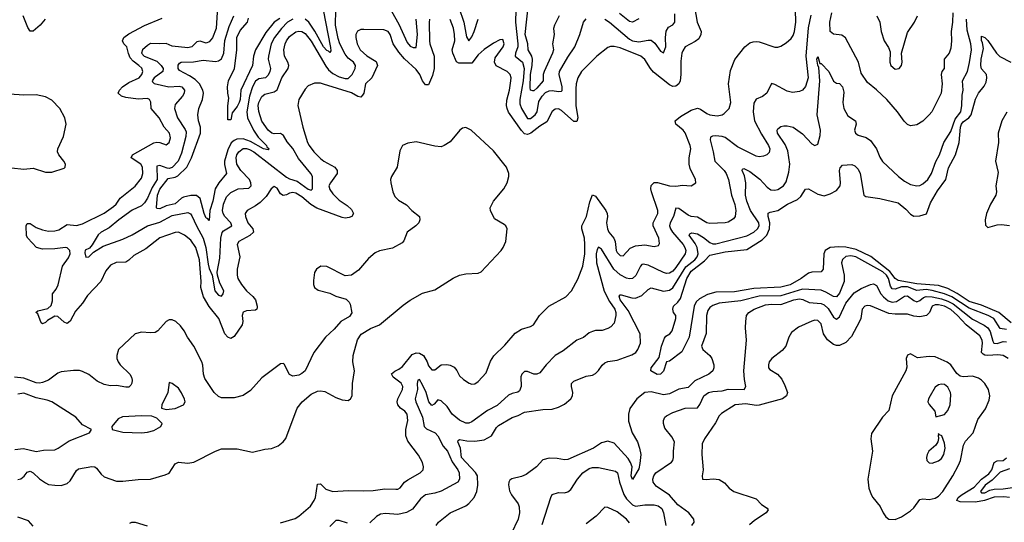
# Model space of a CAD drawing. Header units: inches. Extents: x 1694797 to 1849917, y 907313 to 1017959.
# Tile 257 of 656: x 1782143 to 1788517, y 963790 to 967046. Entities that reach past the tile are written whole.
import ezdxf

# ---------------------------------------------------------------- set-up
doc = ezdxf.new("R2010")
doc.units = ezdxf.units.IN
doc.header["$MEASUREMENT"] = 0
doc.layers.add('B7986', color=7, linetype='Continuous')

msp = doc.modelspace()

# ---------------------------------------------------------------- linework, layer by layer
at = {"layer": 'B7986', "color": 5}
for points, elevation in [([(1783422.5, 967130), (1783414.5, 966990), (1783390, 966929), (1783370, 966902.8), (1783350, 966894.7), (1783310, 966906.4), (1783290, 966901.8), (1783256.8, 966870), (1783230, 966862.8), (1783130, 966873.9), (1783090, 966892.3), (1783048.6, 966888.6), (1782990, 966891.8), (1782970, 966879.7), (1782938.3, 966850), (1782931.9, 966830), (1782947.9, 966810), (1783030, 966777), (1783059.4, 966750), (1783071.6, 966730), (1783069.1, 966710), (1783012.6, 966670), (1782999.6, 966650), (1783002.4, 966642.4), (1783013.4, 966633.4), (1783108.8, 966611.2), (1783175.4, 966615.4), (1783192.2, 966610), (1783208.6, 966590), (1783207.6, 966570), (1783196.4, 966550), (1783150, 966496), (1783145.2, 966470), (1783164.1, 966410), (1783214.8, 966334.8), (1783219.2, 966319.2), (1783218.2, 966290), (1783190, 966180.8), (1783169.5, 966130), (1783130, 966087.6), (1783110, 966081.8), (1783096.9, 966083.1), (1783050, 966101.6), (1783030, 966097.6), (1783032.5, 966010), (1783000.7, 965959.3), (1782970.2, 965889.8), (1782950, 965859.4), (1782930, 965841), (1782870, 965811.4), (1782784, 965750), (1782722.4, 965697.6), (1782670, 965668.7), (1782650, 965652.3), (1782612.5, 965587.5), (1782594.1, 965565.9), (1782566.4, 965553.6), (1782564, 965536), (1782570, 965508), (1782590, 965508.7), (1782620.1, 965539.9), (1782682, 965578), (1782810, 965624.6), (1782870, 965653.1), (1782969.1, 965710), (1783050, 965735.3), (1783130, 965778.1), (1783230, 965797.1), (1783247.7, 965787.7), (1783256, 965776), (1783286.7, 965710), (1783331.3, 965631.3), (1783347.7, 965570), (1783362.5, 965462.5), (1783370, 965433.5), (1783389.4, 965390), (1783406.3, 965290), (1783430, 965261.1), (1783450, 965255.4), (1783460.7, 965270), (1783464.7, 965290), (1783438.5, 965338.5), (1783423.2, 965390), (1783421.8, 965410), (1783438.2, 965501.8), (1783443.6, 965630), (1783453.2, 965666.8), (1783462.1, 965677.9), (1783516.3, 965710), (1783510.1, 965730), (1783470.7, 965770), (1783459.1, 965790), (1783456.1, 965810), (1783462.4, 965850), (1783482.4, 965897.6), (1783510, 965926.8), (1783556.3, 965950), (1783625.4, 965954.6), (1783640.2, 965970), (1783639.5, 965990), (1783629.5, 966010), (1783574.3, 966070), (1783548.3, 966110), (1783543.6, 966150), (1783548.5, 966170), (1783560.1, 966190), (1783590, 966210.9), (1783610, 966211.7), (1783630, 966205.8), (1783657.4, 966190), (1783870, 966025.6), (1783890, 966014.4), (1783939.6, 965999.6), (1784010, 965948.2), (1784030, 965940.9), (1784038.2, 965950), (1784037.5, 966030), (1784026.7, 966050), (1783946.8, 966146.8), (1783910.8, 966210.8), (1783874.6, 966254.6), (1783850, 966295), (1783830, 966308), (1783790, 966305.7), (1783775.8, 966310), (1783750, 966329.4), (1783709.2, 966389.2), (1783690, 966450.6), (1783687.1, 966490), (1783690.5, 966510), (1783710, 966547.6), (1783730, 966563.8), (1783790, 966577.8), (1783808.6, 966591.4), (1783840.4, 966670), (1783881.5, 966730), (1783883.9, 966750), (1783878.2, 966770), (1783856, 966810), (1783853.4, 966850), (1783860.8, 966890), (1783869.5, 966910), (1783890, 966937), (1783930, 966966.5), (1783950, 966971), (1783970, 966968.5), (1783990, 966956.8), (1784030, 966907.3), (1784124.3, 966744.3), (1784141.9, 966721.9), (1784170, 966698.1), (1784210, 966675.8), (1784250, 966664.6), (1784270, 966665.9), (1784294.3, 966690), (1784314.8, 966730), (1784315.8, 966750), (1784303.5, 966770), (1784270, 966797.8), (1784250, 966822), (1784215.5, 966890), (1784203.5, 966923.5), (1784187.6, 967010), (1784189, 967110)], 760), ([(1783830, 963786.4), (1783925.5, 963814.5), (1783950, 963828.4), (1784025, 963895), (1784048.1, 963930), (1784057, 963950), (1784070, 964036), (1784090, 964038.4), (1784125.2, 964005.2), (1784170, 963990.2), (1784270, 963995.5), (1784370, 963993), (1784430, 963996.3), (1784507.4, 964007.4), (1784576.6, 964003.4), (1784590, 964004.9), (1784606.1, 964013.9), (1784634, 964050), (1784654.5, 964065.5), (1784735.8, 964110), (1784754, 964130), (1784756.8, 964150), (1784750, 964177), (1784725, 964224.9), (1784656, 964316), (1784642.7, 964350), (1784642.5, 964390), (1784655.3, 964450), (1784651.1, 964490), (1784636.8, 964510), (1784608.3, 964530), (1784590.4, 964550.4), (1784587.1, 964570), (1784590.8, 964590), (1784620.2, 964650), (1784622.1, 964670), (1784612.1, 964692.1), (1784559.8, 964730), (1784549.4, 964750.6), (1784570.4, 964769.6), (1784597.8, 964782.2), (1784620.6, 964799.4), (1784682.9, 964877), (1784710, 964886.6), (1784730, 964886.2), (1784756.3, 964870), (1784779.7, 964830), (1784790, 964802.4), (1784810, 964777.6), (1784830, 964777.1), (1784870, 964810.4), (1784908, 964812), (1784930, 964807.4), (1784955.8, 964795.8), (1784973.2, 964773.2), (1784990, 964739.1), (1785015.1, 964715.1), (1785051.7, 964691.7), (1785070, 964683.7), (1785090, 964687), (1785110, 964701.3), (1785162.3, 964757.7), (1785190, 964833.4), (1785211.5, 964868.5), (1785282.9, 964937.1), (1785350, 965015.2), (1785390, 965041.5), (1785450, 965058), (1785469.6, 965070), (1785508.4, 965130), (1785568.4, 965190), (1785677, 965250), (1785715.8, 965290), (1785755.9, 965364.1), (1785789, 965450), (1785800.7, 965530), (1785802, 965590), (1785798.7, 965630), (1785780.7, 965690), (1785782.6, 965710), (1785811.4, 965770), (1785833.7, 965866.3), (1785850, 965910.4), (1785870, 965902), (1785937.2, 965810), (1785945.2, 965790), (1785946.8, 965770), (1785941.6, 965730), (1785947.1, 965690), (1785955.8, 965670), (1785989.6, 965629.6), (1785997.3, 965610), (1786003.5, 965550), (1786010, 965537.3), (1786030, 965518.8), (1786050, 965516.9), (1786094.7, 965565.3), (1786130, 965581.3), (1786190, 965587.5), (1786250, 965576.9), (1786277, 965583), (1786284.7, 965595.3), (1786280.8, 965630), (1786243.4, 965710), (1786244.1, 965730), (1786273.3, 965790), (1786273.4, 965810), (1786232.8, 965930), (1786227.5, 965950), (1786230, 965971.7), (1786250, 965990.9), (1786271.3, 965991.3), (1786350, 965969.5), (1786390, 965967.8), (1786434.3, 965974.3), (1786490, 965970.6), (1786519.3, 965990), (1786518, 966010), (1786482, 966082), (1786476.4, 966110), (1786476, 966150), (1786488.3, 966210), (1786483.1, 966230), (1786450, 966313.1), (1786437.3, 966330), (1786389.8, 966370), (1786386.8, 966390), (1786420.7, 966419.3), (1786490, 966458.9), (1786530, 966473), (1786550, 966466.9), (1786590, 966437.6), (1786610, 966428.6), (1786657.5, 966422.5), (1786689.3, 966430), (1786702, 966438), (1786734.7, 966470), (1786745.7, 966510), (1786730.8, 966630), (1786743.1, 966716.9), (1786772.8, 966787.2), (1786836.2, 966870), (1786870, 966895.8), (1786890, 966903.1), (1786910, 966903.7), (1786930, 966903.1), (1787030, 966869), (1787050, 966869), (1787070, 966874.9), (1787104.6, 966895.4), (1787136.1, 966923.9), (1787150, 966943), (1787159.3, 966970), (1787167.9, 967030), (1787165.7, 967110)], 780), ([(1784107.1, 967110), (1784154.7, 966865.3), (1784155.7, 966844.3), (1784150, 966834), (1784142.4, 966842.4), (1784130, 966846.5), (1784110, 966870.5), (1784052.6, 966972.6), (1784013.7, 967030), (1783990, 967049.6)], 740), ([(1784550, 967101.7), (1784597.6, 967017.6), (1784650, 966899.3), (1784670, 966875.4), (1784690, 966865.7), (1784710, 966866), (1784718.8, 966950), (1784709.3, 967050)], 760), ([(1786511.7, 967130), (1786528.9, 967030), (1786553.4, 966970), (1786552, 966950), (1786538.2, 966921.8), (1786516, 966904), (1786450.5, 966870), (1786435.2, 966844.8), (1786429.2, 966830), (1786422.9, 966777.2), (1786422.6, 966690), (1786417.5, 966650), (1786410, 966629.8), (1786390, 966614.8), (1786370, 966612.2), (1786350, 966623.2), (1786246.3, 966706.3), (1786225.4, 966730), (1786190, 966788.7), (1786163.5, 966810), (1786030, 966862.9), (1785990, 966873.3), (1785967.5, 966872.5), (1785950, 966865.1), (1785878, 966810), (1785780.2, 966710), (1785755.8, 966670), (1785745.3, 966630), (1785742.8, 966597.2), (1785742.4, 966490), (1785754.8, 966410), (1785750, 966386.3), (1785730, 966387), (1785650, 966458), (1785630, 966467.7), (1785610, 966466.2), (1785590, 966451.1), (1785555.9, 966384.1), (1785510, 966356.3), (1785451, 966310), (1785430, 966302.6), (1785410, 966307.1), (1785390, 966327.1), (1785307.8, 966447.8), (1785297.4, 966470), (1785293.4, 966490), (1785295.3, 966524.7), (1785314, 966590), (1785322.9, 966650), (1785323.1, 966670), (1785316.8, 966690), (1785297.4, 966710), (1785227.9, 966747.9), (1785216.5, 966770), (1785220.2, 966799.8), (1785272.4, 966870), (1785278.7, 966890), (1785270, 966918), (1785250, 966915.1), (1785210, 966894.5), (1785150, 966852.8), (1785110, 966817.7), (1785070, 966763.7), (1784984.6, 966764.6), (1784970, 966774.1), (1784946.3, 966830), (1784942.5, 966850), (1784958.6, 966910), (1784957.9, 966950), (1784950, 966991.5), (1784930, 967046.9)], 780), ([(1784984.6, 967124.6), (1785018.2, 967030), (1785034.5, 966934.5), (1785050, 966909.7), (1785070, 966934), (1785085.7, 966970), (1785110.9, 967050)], 760), ([(1785354.2, 967110), (1785352.8, 967030), (1785367, 966890), (1785367.2, 966870), (1785352.1, 966830), (1785350.9, 966810), (1785398.6, 966770), (1785408.5, 966730), (1785402.9, 966650), (1785381.2, 966530), (1785380.4, 966500.4), (1785391.3, 966470), (1785430, 966406.4), (1785450, 966406.7), (1785480.1, 966430), (1785492.7, 966450), (1785503, 966517), (1785524, 966550), (1785546.6, 966573.4), (1785570, 966585.2), (1785590, 966588), (1785630, 966581.1), (1785650, 966582.5), (1785653.4, 966586.6), (1785654.7, 966610), (1785635.9, 966690), (1785637.6, 966710), (1785690, 966802.7), (1785735.6, 966870), (1785769.2, 966950), (1785791.4, 967030), (1785810, 967051.6)], 760), ([(1785634.6, 967070), (1785603.8, 967010), (1785598.2, 966990), (1785602.8, 966950), (1785591.3, 966890), (1785597.2, 966850), (1785592.4, 966830), (1785537, 966710), (1785530.9, 966690), (1785530.7, 966650), (1785490, 966601.4), (1785470, 966584.1), (1785464.4, 966584.4), (1785450, 966588.9), (1785447.6, 966607.6), (1785448.7, 966690), (1785460.7, 966750), (1785462.4, 966790), (1785457.1, 966810), (1785434.2, 966850), (1785431.1, 966890), (1785415.7, 966950), (1785434.4, 967130)], 740), ([(1785930, 967050.3), (1785960.8, 967030), (1786090, 966919.4), (1786110, 966909), (1786150, 966903.2), (1786210, 966913.9), (1786230, 966912.5), (1786255, 966895), (1786290, 966842.3), (1786310, 966831), (1786326.2, 966870), (1786322.4, 966930), (1786327.3, 966972.7), (1786342.3, 966997.7), (1786370, 967013.8), (1786383, 967030), (1786384.3, 967084.3)], 760), ([(1786150, 967052), (1786110, 967029.8), (1786090, 967033.3), (1786025.5, 967085.5)], 740), ([(1788183.9, 967090), (1788181.5, 967030), (1788173.1, 966970), (1788174.5, 966910), (1788170, 966861), (1788159.8, 966830), (1788127, 966790), (1788126.8, 966730), (1788111.5, 966710), (1788107.2, 966690), (1788115, 966630), (1788107.6, 966570), (1788047.2, 966450), (1788030, 966428.7), (1787990, 966388.8), (1787950, 966365.3), (1787910, 966359.3), (1787890, 966368), (1787867.9, 966387.9), (1787824.9, 966450), (1787756.5, 966530), (1787690, 966592), (1787630, 966639.3), (1787590, 966699.3), (1787572.6, 966770), (1787488.3, 966928.3), (1787465.7, 966945.7), (1787410, 966952), (1787390.2, 966970.2), (1787388, 967030), (1787400.8, 967090)], 760), ([(1782307.7, 967050), (1782275, 967010), (1782230, 966971.8), (1782211, 966971), (1782195.6, 966995.6), (1782164.4, 967070)], 780), ([(1784795, 967050), (1784792.7, 967027.3), (1784795.7, 966910), (1784798.3, 966890), (1784825.3, 966810), (1784825.4, 966730), (1784814.7, 966685.3), (1784790, 966624.2), (1784775.8, 966624.2), (1784770, 966624.8), (1784750.5, 966650.5), (1784733.8, 966690), (1784710, 966723.6), (1784633, 966793), (1784596.6, 966836.6), (1784560.7, 966890), (1784540.8, 966950), (1784528.9, 966968.9), (1784499.6, 966979.6), (1784370, 966983.1), (1784350, 966981.7), (1784329.3, 966970.7), (1784319.6, 966950), (1784318.5, 966930), (1784327.5, 966890), (1784346.8, 966850), (1784390, 966811.6), (1784450, 966774.8), (1784458.1, 966750), (1784421.7, 966670), (1784381.1, 966630), (1784369.6, 966570.4), (1784362.8, 966557.2), (1784350, 966544.2), (1784332, 966548), (1784290, 966571.7), (1784110, 966629.1), (1784090, 966635), (1784050, 966634.5), (1784010, 966616.9), (1783990, 966595.6), (1783950.3, 966530), (1783943.9, 966490), (1783974.8, 966350), (1784005.4, 966250), (1784016.1, 966230), (1784046.4, 966190), (1784090, 966147), (1784111.4, 966130), (1784182.6, 966090), (1784198.3, 966070), (1784198.3, 966050), (1784153.6, 965990), (1784144.8, 965970), (1784150, 965945.2), (1784170, 965916.8), (1784210, 965877.6), (1784261.9, 965841.9), (1784290, 965816.2), (1784303.9, 965790), (1784293.4, 965770), (1784276.5, 965763.5), (1784250, 965760.7), (1784230, 965765.1), (1784065.8, 965825.8), (1784027.8, 965847.8), (1783970, 965898.9), (1783930, 965922.5), (1783910, 965926.9), (1783890, 965922.5), (1783870, 965910.5), (1783847.1, 965907), (1783830, 965918.8), (1783810, 965954.8), (1783790, 965964.4), (1783770, 965949.6), (1783738.7, 965901.3), (1783699.1, 965860.9), (1783670, 965839.4), (1783615.3, 965810), (1783603.2, 965790), (1783605.2, 965770), (1783619.4, 965730), (1783652.7, 965690), (1783656, 965670), (1783633.2, 965646.8), (1783560.9, 965610), (1783551.3, 965590), (1783566.8, 965510), (1783550.9, 965430), (1783550.1, 965390), (1783555.7, 965370), (1783578.8, 965330), (1783610, 965289.2), (1783652.1, 965252.1), (1783668.3, 965230), (1783680.7, 965190), (1783679.7, 965180.3), (1783678, 965170), (1783670, 965163.1), (1783610, 965159.8), (1783589.6, 965150.4), (1783583, 965130), (1783586.3, 965090), (1783582.2, 965070), (1783530, 964992.7), (1783510, 964981.4), (1783490, 964988.2), (1783469.9, 965010), (1783431.4, 965110), (1783370, 965187), (1783332, 965250), (1783315.9, 965310), (1783317.6, 965350), (1783305.6, 965490), (1783283.5, 965570), (1783250, 965617.7), (1783210, 965650.7), (1783170, 965668.9), (1783150, 965667.1), (1783050, 965633.6), (1782959.2, 965560.8), (1782880.8, 965519.2), (1782850, 965488.3), (1782830, 965476.1), (1782767.9, 965472.1), (1782730, 965456.4), (1782700, 965420), (1782667.1, 965350), (1782581.9, 965258.1), (1782550, 965209.8), (1782503.3, 965156.7), (1782470, 965093.7), (1782450, 965076.8), (1782430, 965086.3), (1782390, 965123.7), (1782370, 965125.6), (1782322.7, 965097.3), (1782310, 965084.7), (1782290, 965076), (1782281.4, 965081.4), (1782259.4, 965139.4), (1782248, 965150), (1782260.7, 965159.3), (1782324.1, 965175.9), (1782346, 965194), (1782355.8, 965224.2), (1782355.9, 965270), (1782379.1, 965300.9), (1782392, 965328), (1782420.4, 965450), (1782457.9, 965502.1), (1782469.5, 965530), (1782466.3, 965550), (1782450, 965567.5), (1782439.6, 965570), (1782370, 965561.6), (1782290, 965559.1), (1782250.5, 965570.5), (1782196, 965630), (1782186.4, 965646.4), (1782185, 965710), (1782190, 965725.5), (1782210, 965725.8), (1782250, 965700.1), (1782290, 965684.8), (1782330, 965676.8), (1782370, 965677.7), (1782395.1, 965684.9), (1782450, 965720.1), (1782510, 965712.6), (1782550, 965723), (1782690, 965793.1), (1782750, 965835.2), (1782766.2, 965850), (1782792.5, 965890), (1782890, 965966.5), (1782930, 966019.5), (1782938.8, 966050), (1782936.8, 966090), (1782927.3, 966110), (1782864.7, 966150), (1782873.3, 966170), (1783010, 966248.9), (1783030, 966253), (1783050, 966250.2), (1783090, 966235.8), (1783110.9, 966250), (1783118.6, 966281.4), (1783112.5, 966310), (1783077.2, 966350), (1783044.4, 966410), (1782993.8, 966470), (1782990.7, 966510.7), (1782982, 966530), (1782970, 966534.8), (1782910, 966531.6), (1782830, 966542.4), (1782801.6, 966550), (1782780.5, 966570), (1782788.5, 966590), (1782808.6, 966610), (1782850, 966639.3), (1782915, 966670), (1782933.2, 966690), (1782939.9, 966710), (1782932.4, 966732.4), (1782914.8, 966750), (1782876.4, 966776.4), (1782858, 966798), (1782846.3, 966826.2), (1782836.2, 966870), (1782816.8, 966890), (1782807.5, 966910), (1782816.5, 966930), (1782850, 966954.7), (1782950, 967009.5), (1783063.8, 967056.2)], 780), ([(1783910, 967049.6), (1783876.8, 967030), (1783837.3, 966990), (1783791.6, 966930), (1783771.2, 966890), (1783752.9, 966810), (1783751.7, 966790), (1783766.5, 966730), (1783761.4, 966710), (1783750, 966686.4), (1783733.6, 966670), (1783690, 966663.1), (1783670, 966648.3), (1783650, 966610.7), (1783630.4, 966550), (1783612.8, 966450), (1783617.8, 966410), (1783655.5, 966330), (1783685.8, 966285.8), (1783739.7, 966230), (1783742.3, 966222.3), (1783758.3, 966210), (1783750, 966203.1), (1783720.4, 966210), (1783636.6, 966256.6), (1783590, 966273.6), (1783548.5, 966271.5), (1783530, 966263.1), (1783512.4, 966247.6), (1783490, 966202.3), (1783468.5, 966130), (1783468.6, 966108.6), (1783480.8, 966050), (1783431.4, 965988.5), (1783408.5, 965950), (1783393, 965870), (1783372.5, 965810), (1783370, 965745.2), (1783358.6, 965758.6), (1783350, 965759.7), (1783336.8, 965790), (1783310, 965888.2), (1783286.5, 965906.5), (1783250, 965906.9), (1783203.3, 965896.7), (1783189.6, 965890.4), (1783150, 965852.1), (1783090, 965839.7), (1783050, 965821.4), (1783030, 965822), (1783027.1, 965830), (1783034.3, 965910), (1783050, 965948.5), (1783103.5, 966016.5), (1783150, 966025.9), (1783166.6, 966033.4), (1783223.7, 966090), (1783255.8, 966150), (1783313.3, 966310), (1783313.7, 966350), (1783300.8, 966390), (1783296.2, 966430), (1783303, 966470), (1783326.2, 966530), (1783331.9, 966570), (1783328.5, 966590), (1783307.4, 966630), (1783278.5, 966658.5), (1783242.8, 966682.8), (1783176.2, 966716.2), (1783169, 966729), (1783168.9, 966751.1), (1783176, 966764), (1783188.4, 966771.6), (1783267.3, 966772.7), (1783330, 966784.6), (1783410, 966774.2), (1783430, 966778.8), (1783448.1, 966791.9), (1783464.9, 966830), (1783470, 966911.8), (1783498.6, 967001.4), (1783528.3, 967070)], 740), ([(1783826.8, 967053.2), (1783790.5, 967029.5), (1783736.3, 966963.7), (1783669.2, 966850.8), (1783656.4, 966810), (1783649.6, 966750), (1783574.4, 966590), (1783569.4, 966530), (1783562.8, 966510), (1783550, 966483.8), (1783517.6, 966442.4), (1783510, 966398), (1783490, 966398), (1783488.9, 966488.9), (1783497.2, 966537.3), (1783489.8, 966570), (1783488, 966612), (1783493.8, 966650), (1783533.7, 966730), (1783548.2, 966848.2), (1783548.5, 966930), (1783570, 966976.1), (1783617.1, 967030), (1783623.3, 967056.7)], 720), ([(1787263.6, 967076.4), (1787246.5, 966993.5), (1787232.5, 966810), (1787247.2, 966670), (1787230, 966612.2), (1787210, 966590.3), (1787190, 966581.1), (1787144.7, 966575.3), (1787110, 966582.7), (1787030, 966627.1), (1787010, 966632.4), (1786979.3, 966570), (1786952.3, 966547.7), (1786910, 966530.2), (1786894.5, 966505.5), (1786890.4, 966450), (1786900.1, 966390), (1786944.6, 966304.6), (1786990.6, 966230), (1786998, 966210), (1786995.3, 966184.7), (1786979.5, 966170), (1786958.2, 966161.8), (1786930, 966158), (1786910, 966161.1), (1786790, 966222), (1786710, 966282), (1786690, 966288.9), (1786646.7, 966293.3), (1786627.5, 966292.5), (1786615.4, 966284.6), (1786612.3, 966267.7), (1786632.2, 966190), (1786642, 966130), (1786702.1, 966070), (1786715.9, 966050), (1786731.8, 966010), (1786749.9, 965910), (1786771.4, 965848.6), (1786779.4, 965810), (1786774.5, 965770), (1786764.4, 965755.6), (1786730, 965734.7), (1786710, 965730.2), (1786610, 965726.4), (1786590, 965731), (1786530, 965765.8), (1786490, 965771.2), (1786470, 965779.6), (1786410, 965823.5), (1786390, 965824.9), (1786374.2, 965770), (1786353.2, 965730), (1786349.9, 965710), (1786356.3, 965690), (1786369.4, 965670), (1786436.7, 965590), (1786449, 965570), (1786454.6, 965550), (1786450.4, 965530), (1786390, 965441.5), (1786370, 965416.2), (1786350, 965403.3), (1786330, 965402.4), (1786310, 965408.8), (1786210, 965456), (1786178.9, 965461.1), (1786170, 965459.7), (1786160.7, 965450), (1786131.2, 965388.8), (1786110.4, 965369.6), (1786090, 965366.7), (1786070, 965372.4), (1786030, 965393.7), (1785989.6, 965429.6), (1785910, 965559.7), (1785890, 965571.3), (1785881.8, 965558.2), (1785875.3, 965530), (1785876.4, 965470), (1785927.2, 965287.2), (1785960.2, 965220.2), (1785995, 965170), (1786001, 965150), (1786002, 965130), (1785990, 965080.5), (1785970, 965056.4), (1785950, 965044.4), (1785913.2, 965033.2), (1785870, 965032.4), (1785850, 965026.4), (1785830, 965016.4), (1785793.1, 964986.9), (1785749.6, 964970), (1785660.4, 964899.6), (1785608, 964870), (1785550, 964810.4), (1785510, 964758), (1785490, 964749.2), (1785470, 964750.3), (1785430, 964766.7), (1785410, 964766.4), (1785393.6, 964750), (1785387.2, 964732.8), (1785389, 964670), (1785378.2, 964641.8), (1785366.9, 964633.1), (1785330, 964624.8), (1785306.1, 964613.9), (1785233.1, 964546.9), (1785170, 964515.1), (1785070, 964439.6), (1785050, 964432.3), (1785030, 964433), (1784990, 964451.8), (1784943, 964490), (1784910, 964540.2), (1784870, 964577.6), (1784850, 964583.6), (1784825.3, 964554.7), (1784810, 964545.6), (1784790.8, 964570.8), (1784774.9, 964630), (1784750, 964680.8), (1784730, 964714.9), (1784719.5, 964710), (1784715, 964690), (1784717.6, 964650), (1784702.7, 964590), (1784706.3, 964570), (1784749.2, 964470), (1784759.9, 964410), (1784776.2, 964396.2), (1784831.4, 964370), (1784848.4, 964350), (1784883.9, 964283.9), (1784911.1, 964250), (1784941.5, 964181.5), (1784978.5, 964130), (1784987.8, 964110), (1784989.8, 964070.2), (1784979.7, 964050), (1784870, 963992.4), (1784830, 963979.1), (1784770, 963967.1), (1784738.1, 963941.9), (1784684.5, 963875.5), (1784646.8, 963853.2), (1784590, 963841.2), (1784510, 963846), (1784477.8, 963842.2), (1784452.9, 963827.1), (1784410, 963786.4)], 760), ([(1784839.3, 963770), (1784853.2, 963790), (1784929.6, 963850), (1785030, 963896.5), (1785050, 963910.9), (1785085.4, 963950), (1785102, 963990), (1785109.4, 964030), (1785105.6, 964090), (1785092.3, 964112.3), (1785003, 964210), (1784995.9, 964270), (1784978.9, 964310), (1784981.1, 964318.9), (1784990, 964326.3), (1785037.4, 964317.4), (1785090, 964314.4), (1785150, 964324.2), (1785197.2, 964350), (1785230, 964404.9), (1785242.7, 964417.3), (1785330, 964468.4), (1785370, 964482), (1785410, 964502.2), (1785530, 964519.7), (1785590, 964522.7), (1785630, 964534.7), (1785670, 964556.1), (1785710, 964590.3), (1785720.3, 964610), (1785723.2, 964630), (1785714, 964670), (1785715, 964690), (1785730, 964704.3), (1785810, 964736.9), (1785850, 964743.2), (1785870, 964753.4), (1785890, 964774), (1785912.3, 964807.7), (1785930, 964823.5), (1785950, 964830.9), (1786010, 964839.8), (1786105.1, 964874.9), (1786130.8, 964890), (1786145, 964910), (1786161.2, 964950), (1786159.1, 965010), (1786081.2, 965161.2), (1786028.9, 965230), (1786024.2, 965255.8), (1786030, 965264.4), (1786035.9, 965264.1), (1786105, 965245), (1786130, 965242.6), (1786170, 965258.2), (1786210, 965298.2), (1786230, 965309.4), (1786310, 965287), (1786350, 965294.1), (1786370, 965309.6), (1786454.5, 965445.5), (1786512.8, 965490), (1786529.1, 965510), (1786534.1, 965530), (1786529.2, 965570), (1786516.4, 965596.4), (1786476.2, 965650), (1786480.8, 965659.2), (1786494.4, 965665.6), (1786530, 965659.6), (1786570, 965634.5), (1786610, 965601.5), (1786630, 965593.6), (1786650, 965593.5), (1786850, 965644.7), (1786895.7, 965670), (1786919, 965690), (1786928.7, 965710), (1786927, 965730), (1786874, 965810), (1786848.9, 965871.1), (1786840.8, 965910), (1786843.8, 965990), (1786834, 966034), (1786819.3, 966070), (1786822.2, 966077.8), (1786830, 966081.3), (1786870, 966062), (1786933.4, 966013.4), (1786981.1, 965961.1), (1787004.7, 965944.7), (1787030, 965941.7), (1787050, 965946.3), (1787086.2, 965970), (1787104.9, 965995.1), (1787122.4, 966057.6), (1787128.3, 966110), (1787115.9, 966195.9), (1787097.4, 966237.4), (1787048.8, 966310), (1787046, 966330), (1787050, 966338.8), (1787070, 966354.9), (1787090, 966358.4), (1787110, 966358.7), (1787150, 966348.8), (1787210, 966305.7), (1787270, 966242.4), (1787290, 966230.4), (1787310, 966239.1), (1787324, 966296), (1787327.2, 966330), (1787304.7, 966430), (1787323.3, 966650), (1787316.2, 966736.2), (1787308.6, 966751.4), (1787303.5, 966790), (1787310, 966807.3), (1787322.6, 966762.6), (1787330, 966761.5), (1787381.1, 966710), (1787410, 966647), (1787430, 966635.6), (1787450, 966631.6), (1787470, 966611.8), (1787476.9, 966576.9), (1787472.2, 966510), (1787478.3, 966470), (1787503.8, 966423.8), (1787553.2, 966390), (1787556.8, 966370), (1787546.7, 966330), (1787552.4, 966310), (1787570, 966298.3), (1787622.2, 966282.2), (1787650, 966263.1), (1787688.4, 966210), (1787710, 966154.9), (1787728.2, 966128.2), (1787831.8, 966030), (1787870, 966000.8), (1787910, 965979.1), (1787950, 965970.2), (1787970, 965972.6), (1787990, 965982), (1788020.9, 966010), (1788044.4, 966050), (1788073.3, 966126.7), (1788096.8, 966170), (1788125.5, 966250), (1788170, 966322), (1788198, 966402), (1788235.7, 966450), (1788242.2, 966490), (1788242.8, 966557.2), (1788249.9, 966590.1), (1788245.5, 966650), (1788278.3, 966710), (1788292, 966768), (1788303.4, 966850), (1788300.9, 966890), (1788277.2, 966977.2), (1788271.4, 967050)], 740), ([(1787690.4, 967070), (1787710.4, 967030), (1787719.1, 966970), (1787739.1, 966910), (1787766.7, 966866.7), (1787778.4, 966838.4), (1787776.5, 966770), (1787782.6, 966750), (1787810, 966725.7), (1787835.1, 966730), (1787851.5, 966750), (1787855.1, 966770), (1787851.8, 966830), (1787890, 966962), (1787936, 967030), (1787955.1, 967070)], 780), ([(1788561.2, 965081.2), (1788480.6, 965150), (1788370, 965196), (1788290, 965220.8), (1788212.1, 965272.1), (1788150, 965304.3), (1788090, 965323.8), (1787950, 965334.1), (1787830, 965355.8), (1787810, 965370), (1787775.4, 965415.4), (1787652.7, 965512.7), (1787557.2, 965557.2), (1787490, 965572), (1787445.9, 965574.1), (1787390, 965569.2), (1787357.7, 965550), (1787348.8, 965530), (1787343.2, 965430), (1787330, 965412.1), (1787270, 965410.6), (1787250, 965404.3), (1787202.2, 965370), (1787130, 965327.8), (1787070, 965313.6), (1786895.6, 965304.4), (1786770, 965282.5), (1786650, 965280.1), (1786595.2, 965264.8), (1786542.8, 965237.2), (1786522.6, 965217.4), (1786509.4, 965190.6), (1786475.7, 964990), (1786430, 964893.6), (1786350, 964832.7), (1786330, 964828.7), (1786310, 964769.2), (1786291.6, 964748.4), (1786270, 964746.6), (1786228.7, 964770), (1786231.5, 964790), (1786283, 964857), (1786296.5, 964930), (1786316.6, 964983.4), (1786325.3, 964994.7), (1786352.3, 965010), (1786367, 965030), (1786389.5, 965110), (1786389.5, 965130), (1786374, 965150), (1786369.7, 965169.7), (1786375.1, 965190), (1786404.2, 965215.8), (1786420.4, 965239.6), (1786461.1, 965370), (1786490, 965416), (1786576.5, 965483.5), (1786610, 965520.9), (1786710, 965542.4), (1786850, 965557), (1786950, 965619.5), (1786980.1, 965650), (1786996.1, 965690), (1786999.5, 965730), (1786988.2, 965771.8), (1786987.5, 965792.5), (1787000.5, 965799.5), (1787050.4, 965809.6), (1787113.5, 965850), (1787178.3, 965881.7), (1787199.7, 965900.3), (1787230, 965947), (1787250, 965950.3), (1787310, 965916.1), (1787350, 965905.6), (1787390, 965916.9), (1787430, 965938.6), (1787453.6, 965970), (1787456.6, 965990), (1787450.5, 966069.5), (1787454.8, 966085.2), (1787470, 966103.7), (1787530, 966107.6), (1787550, 966099), (1787570, 966077.7), (1787582.6, 966050), (1787607.8, 965910), (1787620.9, 965900.9), (1787710, 965888.1), (1787830, 965859.5), (1787878.7, 965818.7), (1787910, 965785.4), (1787930, 965774.1), (1787970, 965775.7), (1788012.7, 965787.3), (1788039.8, 965860.2), (1788083.8, 965936.2), (1788137.2, 966010), (1788154.6, 966085.4), (1788200.5, 966170), (1788224.7, 966250), (1788232, 966350), (1788238.6, 966370), (1788250, 966383.5), (1788286.4, 966410), (1788302.2, 966430), (1788330, 966530.3), (1788350, 966570.3), (1788385.7, 966614.3), (1788398.8, 966641.2), (1788403.9, 966670), (1788401.1, 966690), (1788370, 966728.2), (1788364.5, 966750), (1788365.9, 966790), (1788381.5, 966858.5), (1788375.9, 966895.9), (1788369.2, 966910.8), (1788370, 966939.1), (1788390, 966930.4), (1788410, 966912.2), (1788466, 966830), (1788487.2, 966807.2), (1788557.8, 966770)], 720), ([(1782090, 966085.6), (1782170, 966077.6), (1782230, 966084.2), (1782310, 966058.6), (1782350, 966059.1), (1782430, 966083.7), (1782436.3, 966090), (1782438.2, 966110), (1782428.6, 966130), (1782396.5, 966170), (1782387.8, 966190), (1782389.8, 966210), (1782427, 966290), (1782443.1, 966370), (1782434.5, 966410), (1782402.9, 966470), (1782350, 966523.7), (1782310, 966547), (1782250, 966559.7), (1782170, 966557.4), (1782076.7, 966563.3)], 820), ([(1788532.9, 966447.1), (1788500.6, 966390), (1788476.2, 966310), (1788478.9, 966250), (1788459.6, 966130), (1788476.1, 966056.1), (1788461.8, 965970), (1788465.4, 965930), (1788462.6, 965910), (1788426.2, 965850), (1788400.8, 965790), (1788392, 965750), (1788394.2, 965714.2), (1788410, 965699.3), (1788470, 965716), (1788498.3, 965718.3), (1788550, 965713.4)], 720), ([(1782130, 964066.3), (1782150, 964070.9), (1782171.3, 964088.7), (1782190, 964114), (1782210, 964120.7), (1782230, 964110.2), (1782270, 964071.7), (1782310, 964046), (1782330, 964035.3), (1782370, 964029.3), (1782410, 964029.2), (1782450, 964041.8), (1782470, 964057.7), (1782510, 964124.7), (1782524.2, 964135.8), (1782610, 964151.7), (1782628.6, 964148.6), (1782640.5, 964140.5), (1782670, 964100.5), (1782690, 964084.4), (1782770, 964056), (1782810, 964055.2), (1782910, 964067.9), (1782989.4, 964069.4), (1783083.8, 964096.2), (1783110, 964107.9), (1783150, 964168.2), (1783170, 964179.5), (1783230, 964173.1), (1783270, 964179), (1783410, 964251.6), (1783450, 964264.9), (1783550, 964264.7), (1783650, 964244.4), (1783730, 964263.1), (1783773, 964267), (1783815.2, 964284.8), (1783847.6, 964310), (1783866.4, 964333.6), (1783938, 964530), (1783970.9, 964570), (1784030, 964619.7), (1784070, 964639.6), (1784090, 964642.4), (1784116.9, 964636.9), (1784190, 964597.8), (1784230, 964582.4), (1784270, 964579.5), (1784285.1, 964590), (1784294.7, 964610), (1784296.2, 964690), (1784309, 964770), (1784298.5, 964830), (1784300.9, 964870), (1784330, 964972), (1784352.3, 965007.7), (1784414.5, 965045.5), (1784471.6, 965070), (1784624.3, 965195.7), (1784670, 965228.6), (1784750, 965274.2), (1784830, 965296.5), (1784949.2, 965370.8), (1784990, 965390.2), (1785030, 965398.5), (1785110, 965404.4), (1785130, 965412.9), (1785258.9, 965550), (1785272.8, 965570), (1785289.6, 965610), (1785297.2, 965690), (1785289.2, 965710), (1785279.1, 965719.1), (1785215.6, 965755.6), (1785189.5, 965810), (1785187.9, 965827.9), (1785209.4, 965870.6), (1785276.8, 965950), (1785298.5, 965990), (1785309.7, 966030), (1785309.7, 966050), (1785294, 966090), (1785210, 966196), (1785064.2, 966330), (1785030, 966348.2), (1785010, 966344.2), (1784992.7, 966330), (1784930, 966255.1), (1784890.6, 966230), (1784870, 966222.6), (1784830, 966226), (1784710, 966255.1), (1784654.4, 966245.6), (1784620.7, 966230), (1784604.2, 966195.8), (1784585.3, 966090), (1784550, 966029.2), (1784542.6, 966010), (1784544.2, 965990), (1784557.4, 965930), (1784570, 965901.6), (1784595.8, 965875.8), (1784646.2, 965846.2), (1784680.9, 965810), (1784730.1, 965770.1), (1784733.4, 965750), (1784726.5, 965730), (1784707.2, 965710), (1784651.7, 965670), (1784630, 965613.6), (1784618.8, 965601.2), (1784555, 965565), (1784470.8, 965549.2), (1784444.6, 965535.4), (1784401.3, 965498.7), (1784336.7, 965423.3), (1784290, 965391.1), (1784250, 965386.9), (1784130, 965447.4), (1784091.8, 965448.2), (1784063, 965430), (1784052, 965408), (1784044.2, 965355.8), (1784044.6, 965330), (1784050.4, 965310), (1784073.8, 965293.8), (1784150, 965274.6), (1784190, 965255.6), (1784256.2, 965236.2), (1784276.4, 965216.4), (1784282.7, 965202.7), (1784292.3, 965147.7), (1784277.8, 965122.2), (1784222.4, 965090), (1784178.5, 965041.5), (1784121.3, 964990), (1784047.2, 964890), (1783990, 964772), (1783970, 964753), (1783950, 964742), (1783910, 964736.3), (1783890, 964747.6), (1783853.9, 964813.9), (1783850, 964818), (1783830, 964816.2), (1783710, 964726.6), (1783636.9, 964643.1), (1783590, 964612.1), (1783530, 964596.2), (1783450, 964597.2), (1783430, 964604.2), (1783401.5, 964630), (1783342.1, 964722.1), (1783332.9, 964750), (1783327.4, 964807.4), (1783320.9, 964830), (1783269.9, 964929.8), (1783228.3, 964990), (1783208.2, 965030), (1783183.3, 965063.3), (1783154, 965090), (1783130, 965101.3), (1783110, 965102.4), (1783090, 965089.6), (1783036, 965030), (1783019.6, 965020.4), (1782990, 965017.1), (1782930, 965022.4), (1782890.2, 965009.8), (1782783.1, 964910), (1782770.3, 964870), (1782772.3, 964850), (1782780.6, 964830), (1782793, 964810), (1782855.2, 964750), (1782867.1, 964730), (1782870.8, 964710), (1782868, 964692), (1782862.2, 964677.8), (1782850, 964666), (1782830, 964665), (1782770, 964675), (1782730, 964673.1), (1782690, 964681.5), (1782643.1, 964703.1), (1782590, 964746.3), (1782550, 964766), (1782530, 964773.3), (1782490, 964773.3), (1782410, 964763.5), (1782390, 964755.8), (1782329.2, 964710), (1782290, 964694.6), (1782270, 964691.6), (1782250, 964694.2), (1782170, 964723.4), (1782109.1, 964730.9)], 820), ([(1788530, 965039.2), (1788490, 965044.3), (1788447.9, 965110), (1788412.4, 965130), (1788290, 965178), (1788177.3, 965250), (1788130, 965269.2), (1788050, 965291), (1788010, 965297.9), (1787950, 965292.4), (1787890, 965315.1), (1787850, 965315.9), (1787810, 965299.7), (1787790, 965301.3), (1787779.7, 965319.7), (1787767.1, 965370), (1787754.1, 965390), (1787730, 965412.7), (1787556.1, 965510), (1787524.1, 965515.9), (1787490, 965511.7), (1787468.5, 965491.5), (1787462.5, 965470), (1787480.8, 965390), (1787480.7, 965350), (1787450, 965274.2), (1787430, 965250.7), (1787410, 965252), (1787361.3, 965281.3), (1787330, 965294.3), (1787210, 965299.3), (1787070, 965256.3), (1786930, 965254.4), (1786810, 965225.2), (1786670, 965210.3), (1786630, 965195), (1786610, 965180.6), (1786597.5, 965162.6), (1786587.8, 965130), (1786587.5, 965012.5), (1786556.1, 964930), (1786564.6, 964910), (1786610, 964870.3), (1786622.6, 964850), (1786636.5, 964810), (1786636.5, 964790), (1786628.9, 964770), (1786604.4, 964750), (1786513.1, 964706.9), (1786470, 964662), (1786410, 964652.2), (1786350, 964621), (1786310, 964616.4), (1786230, 964635.1), (1786190, 964631.6), (1786137.6, 964590), (1786093.4, 964526.6), (1786083, 964490), (1786084.4, 964444.4), (1786108.1, 964370), (1786141.3, 964310), (1786155.9, 964270), (1786163.9, 964230), (1786158.2, 964170), (1786150, 964137), (1786110, 964067.6), (1786100.9, 964090), (1786107.3, 964150), (1786097.6, 964177.6), (1786082.5, 964202.5), (1785990, 964302.7), (1785950, 964314.3), (1785910, 964304.4), (1785856.1, 964270), (1785690, 964196.8), (1785670, 964193.7), (1785622.8, 964202.8), (1785570, 964204.5), (1785530, 964194), (1785488, 964150), (1785420.4, 964099.6), (1785390, 964085.8), (1785327.8, 964072.2), (1785316.4, 964063.6), (1785309.2, 964050), (1785307.8, 964032.2), (1785314.3, 963994.3), (1785327.1, 963967.1), (1785370.2, 963910), (1785376.5, 963890), (1785378.6, 963850), (1785370.3, 963810), (1785325.1, 963714.9)], 740), ([(1786492.7, 963770), (1786508.7, 963790), (1786507, 963810), (1786474.9, 963850), (1786403.6, 963903.6), (1786350, 963965.2), (1786263.3, 964023.3), (1786244.4, 964050), (1786242.2, 964070), (1786247.3, 964090), (1786261, 964110), (1786361.1, 964178.9), (1786370.3, 964190), (1786375.8, 964210), (1786374.2, 964250), (1786380.8, 964310), (1786364.3, 964344.3), (1786320, 964400), (1786309.3, 964429.3), (1786310.2, 964450), (1786319.6, 964470), (1786330, 964480.4), (1786370, 964501.1), (1786450, 964529.8), (1786530, 964532.2), (1786546.6, 964553.4), (1786571.1, 964608.9), (1786601.3, 964630), (1786630, 964636.7), (1786690, 964640.5), (1786730, 964651.7), (1786832.7, 964650), (1786843.1, 964670), (1786834.2, 964714.2), (1786831.3, 964770), (1786847.9, 964970), (1786840.7, 965050), (1786842.4, 965090), (1786847.2, 965130), (1786862, 965150), (1786897.6, 965170), (1786970, 965197.6), (1787010, 965203.7), (1787070, 965201.2), (1787154.2, 965230), (1787190, 965236.7), (1787212.9, 965232.9), (1787253.1, 965213.1), (1787330, 965207.4), (1787350, 965199.5), (1787375.6, 965175.6), (1787410, 965119.4), (1787430, 965106.3), (1787450, 965121.5), (1787490.5, 965210), (1787544, 965276), (1787590, 965305.5), (1787650, 965330.7), (1787670, 965333.8), (1787690, 965324.2), (1787717.7, 965270), (1787733.8, 965250), (1787764.6, 965224.6), (1787790, 965215.3), (1787818.7, 965221.3), (1787870, 965255.8), (1787890, 965257.2), (1787930, 965226.1), (1787950, 965218.2), (1787970, 965227.4), (1787993, 965247), (1788010, 965252.7), (1788050, 965249.7), (1788110, 965236.7), (1788150, 965223.2), (1788184.7, 965204.7), (1788310, 965106.4), (1788387.1, 965067.1), (1788410, 965050.4), (1788425.4, 965025.4), (1788442.2, 964962.2), (1788449.6, 964949.6), (1788470, 964949.1), (1788510, 964960.5), (1788530, 964959.5)], 760), ([(1788542.5, 964850), (1788509.9, 964869.9), (1788474.8, 964874.8), (1788409.7, 964869.7), (1788390, 964872.2), (1788378.7, 964878.7), (1788369.6, 964890), (1788375.1, 964950), (1788372.8, 964970), (1788357.9, 964997.9), (1788270, 965068.5), (1788213.2, 965130), (1788170, 965167.9), (1788130, 965190.6), (1788090, 965198.6), (1788070, 965197.7), (1788049.8, 965190.2), (1788031.3, 965148.7), (1788013.4, 965130), (1787970, 965120.7), (1787930, 965124.8), (1787890, 965137.7), (1787810, 965138), (1787770, 965142.8), (1787650, 965191.3), (1787630, 965193.8), (1787614, 965190), (1787597.3, 965170), (1787587.8, 965110), (1787580.2, 965090), (1787527.5, 964992.5), (1787490, 964954.5), (1787450, 964935.1), (1787430, 964935.1), (1787410, 964942.4), (1787371.2, 964971.2), (1787346.4, 965010), (1787330, 965075.6), (1787310, 965096.8), (1787290, 965099.3), (1787270, 965093.6), (1787185.3, 965054.7), (1787139.7, 965020.3), (1787122.6, 964990), (1787101.3, 964930), (1787078.2, 964901.8), (1787012.2, 964850), (1786995.3, 964830), (1786990.3, 964810), (1786990.4, 964790), (1786998.7, 964778.7), (1787049.3, 964749.3), (1787076.6, 964716.6), (1787096.4, 964676.4), (1787112.2, 964630), (1787107.4, 964610), (1787081.6, 964590), (1786930, 964548.8), (1786910, 964546.8), (1786843.2, 964556.8), (1786774.9, 964550), (1786685.4, 964494.6), (1786670, 964479.7), (1786646.3, 964433.7), (1786574.9, 964330), (1786561.5, 964298.5), (1786558.2, 964230), (1786567.8, 964130), (1786561.3, 964090), (1786562.8, 964070), (1786587.1, 964067.1), (1786632, 964072), (1786670, 964066), (1786705.7, 964045.7), (1786736.4, 964010), (1786765.5, 963990), (1786910, 963942.7), (1786945.5, 963905.5), (1786981.7, 963881.7), (1786988.4, 963870), (1786974, 963850), (1786899.1, 963800.9), (1786866.1, 963773.9)], 780), ([(1782110, 964260.4), (1782167.3, 964267.3), (1782250, 964247.8), (1782297.3, 964257.3), (1782370, 964260.3), (1782392.3, 964270), (1782462.5, 964317.5), (1782595.3, 964370), (1782608, 964390), (1782550, 964421.2), (1782505.2, 964470), (1782350, 964571.1), (1782321.4, 964581.4), (1782250, 964596.2), (1782170, 964625.3), (1782130, 964619.2)], 840), ([(1788549.9, 963949.9), (1788513.8, 963953.8), (1788450, 963952), (1788389.1, 963930.9), (1788330, 963921.1), (1788230, 963922.3), (1788209.4, 963930), (1788218.3, 963950), (1788243.2, 963970), (1788322.1, 964017.9), (1788370, 964070.1), (1788416.1, 964103.9), (1788435.4, 964130), (1788450, 964178.1), (1788470, 964186.9), (1788509.6, 964190.4), (1788530, 964207.1)], 780), ([(1785525.5, 963774.5), (1785580.5, 963950), (1785590, 963969), (1785630, 963982), (1785670, 963981.6), (1785690, 963986.3), (1785710, 964002.6), (1785753, 964070), (1785789.2, 964110), (1785830, 964138.9), (1785850, 964144.6), (1785890, 964144.8), (1786000.3, 964120.3), (1786013, 964110), (1786026, 964050), (1786054.1, 963970), (1786070, 963942.8), (1786110, 963903.4), (1786130, 963893.2), (1786190, 963903.1), (1786250, 963903.1), (1786276.6, 963896.6), (1786298.9, 963878.9), (1786311.3, 963850), (1786324.7, 963770)], 760), ([(1788550, 964136.5), (1788490, 964115.6), (1788437.5, 964062.5), (1788393.4, 964030), (1788362.8, 963990), (1788370, 963979.9), (1788390, 963981.6), (1788422, 963998), (1788450, 964005.4), (1788510, 964005.9), (1788570, 964015.5)], 760), ([(1786090, 963786.9), (1786071.6, 963810), (1786010, 963856.8), (1785950, 963886), (1785930, 963887), (1785874.4, 963830), (1785810, 963778.9)], 780), ([(1782230, 963765.5), (1782199.5, 963799.5), (1782130, 963823.7)], 820), ([(1782855.4, 963784.6), (1782869.2, 963790.8), (1782890, 963791.6), (1782967.5, 963767.5)], 780), ([(1784265.1, 963785.1), (1784210, 963801.7), (1784190, 963801.3), (1784150, 963763.1)], 760)]:
    msp.add_lwpolyline(points, dxfattribs=dict(at, elevation=elevation))
for points, elevation in [([(1787910, 964880.5), (1787890, 964873), (1787881.7, 964850), (1787885.1, 964794.9), (1787879.5, 964770), (1787790.2, 964609.8), (1787770, 964513.2), (1787729, 964471), (1787655.8, 964364.2), (1787652, 964330), (1787663.6, 964250), (1787632.9, 964070), (1787640.2, 964010), (1787653.8, 963970), (1787665.5, 963950), (1787712.1, 963892), (1787731.7, 963851.7), (1787750, 963826), (1787770, 963810.6), (1787810, 963808.5), (1787850, 963824.7), (1787910, 963863), (1787930, 963882.6), (1787970, 963937.6), (1787990, 963941.3), (1788030, 963937.1), (1788070, 963946.4), (1788090, 963958.8), (1788119.4, 963990), (1788183.2, 964090), (1788220.9, 964159.1), (1788232.1, 964190), (1788251.4, 964290), (1788265.6, 964314.4), (1788314.8, 964370), (1788344.2, 964455.8), (1788395.1, 964524.9), (1788418.3, 964581.7), (1788422.6, 964610), (1788414.7, 964650), (1788390, 964689.8), (1788370, 964710.7), (1788350, 964722.6), (1788310, 964735.7), (1788250, 964731.4), (1788230, 964737.5), (1788210, 964754), (1788170, 964810.8), (1788146.4, 964826.4), (1788070, 964862), (1788030, 964864.7), (1787955.1, 964855.1)], 820), ([(1783110, 964695.3), (1783100.5, 964630), (1783062, 964550), (1783061, 964530), (1783090, 964520.4), (1783150, 964527.6), (1783202.7, 964550), (1783213.3, 964570), (1783210, 964588), (1783190, 964629.2), (1783170, 964658), (1783130, 964689)], 840), ([(1788110, 964685.6), (1788090, 964680.4), (1788070, 964665.4), (1788035.8, 964610), (1788025.8, 964590), (1788022.3, 964570), (1788030, 964553.4), (1788067.7, 964510), (1788074, 964474), (1788130, 964488.7), (1788150, 964513), (1788165.3, 964550), (1788170, 964615.3), (1788168.3, 964630), (1788150, 964666.2), (1788130, 964681.8)], 840), ([(1782930, 964479.5), (1782807.2, 964472.8), (1782780.9, 964459.1), (1782738, 964410), (1782742, 964390), (1782810, 964373.4), (1782930, 964370.4), (1782970, 964374.4), (1783010, 964384.9), (1783057.2, 964410), (1783065.2, 964430), (1783030, 964465.2), (1782998, 964478)], 840), ([(1788090, 964366), (1788087.5, 964352.5), (1788091.6, 964331.6), (1788086, 964310), (1788073, 964290), (1788028.5, 964250), (1788017, 964230), (1788012.2, 964210), (1788015.5, 964190), (1788030, 964175.5), (1788050, 964173.7), (1788090, 964188.1), (1788110, 964203.6), (1788126.2, 964230), (1788134.4, 964270), (1788130, 964302), (1788112, 964350), (1788096.4, 964356.4)], 840)]:
    msp.add_lwpolyline(points, close=True, dxfattribs=dict(at, elevation=elevation))

doc.saveas('drawing.dxf')
